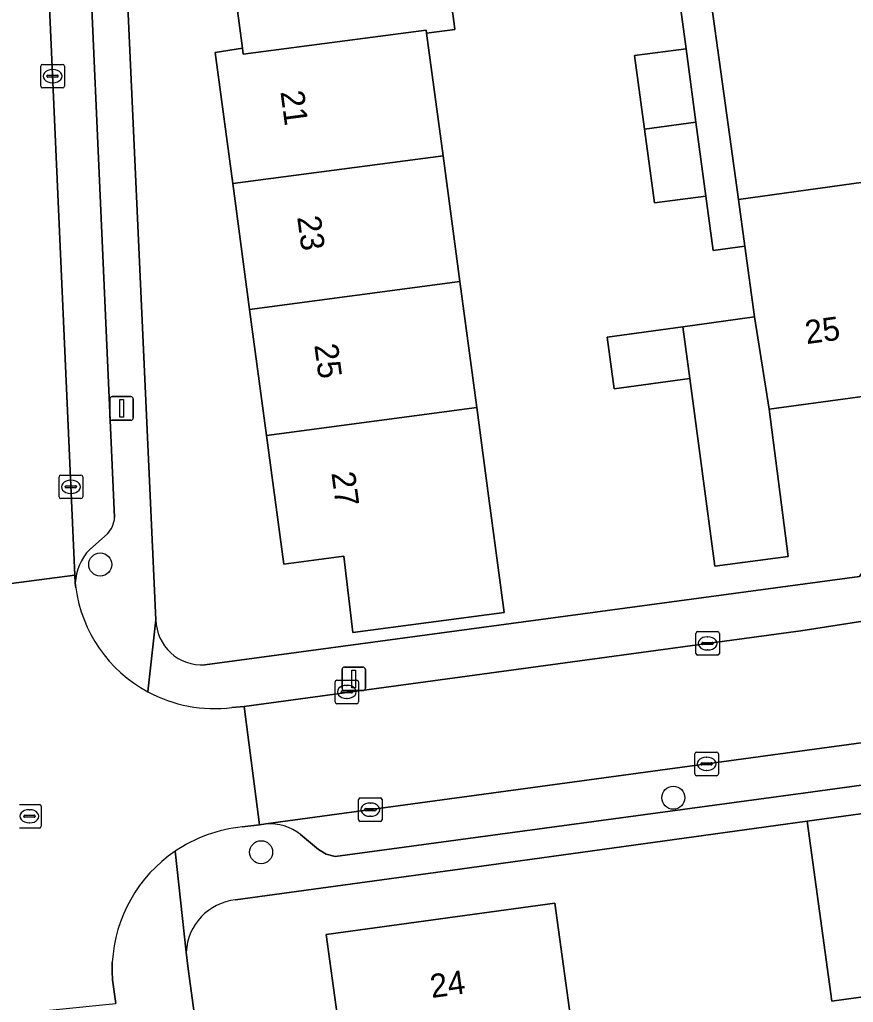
# Model space of a CAD drawing. Extents: x 163426 to 164192, y 380329 to 381641.
# Drawn here: x 163596.37 to 163631.77, y 381093.66 to 381135.4 of the extents above; entities that cross this region are included whole.
import ezdxf

# ---------------------------------------------------------------- set-up
doc = ezdxf.new("R2010")
doc.units = 0
for name, color, linetype in [('IMGEO_Boom', 7, 'Continuous'), ('IMGEO_Erf', 7, 'Continuous'), ('IMGEO_Kolk', 7, 'Continuous'), ('IMGEO_Lichtmast', 7, 'Continuous'), ('IMGEO_Muur', 7, 'Continuous'), ('IMGEO_Pand', 7, 'Continuous'), ('IMGEO_Pand_nummerreeks', 7, 'Continuous'), ('IMGEO_Parkeervlak_open', 7, 'Continuous'), ('IMGEO_Rijbaan_lokaal_open', 7, 'Continuous'), ('IMGEO_Rioolput', 7, 'Continuous'), ('IMGEO_Voetpad_open', 7, 'Continuous')]:
    doc.layers.add(name, color=color, linetype=linetype)

msp = doc.modelspace()

# ---------------------------------------------------------------- linework, layer by layer
at = {"layer": 'IMGEO_Boom'}
for centre in [(163599.793, 381112.255), (163624.129, 381102.349), (163606.627, 381100.037)]:
    msp.add_circle(centre, 0.489, dxfattribs=at)
at = {"layer": 'IMGEO_Erf'}
for points in [[(163600.093, 381155.194), (163602.16, 381109.908)], [(163623.888, 381149.557), (163626.892, 381127.756), (163632.718, 381128.559), (163638.32, 381129.331), (163643.922, 381130.102), (163644.188, 381130.139), (163644.458, 381128.187), (163649.789, 381128.921), (163655.407, 381129.695), (163659.602, 381130.273), (163659.149, 381133.564), (163664.224, 381134.263), (163664.594, 381132.173), (163670.008, 381135.034), (163671.582, 381132.054), (163675.225, 381133.979), (163678.832, 381135.885)], [(163614.109, 381140.491), (163614.832, 381135.109), (163614.849, 381134.983), (163613.651, 381134.822), (163614.35, 381129.607), (163615.065, 381124.274), (163615.782, 381118.923), (163616.284, 381115.177), (163616.94, 381110.22), (163610.52, 381109.37), (163610.131, 381112.614), (163607.584, 381112.274), (163606.853, 381117.738), (163606.138, 381123.088), (163605.422, 381128.439), (163604.708, 381133.782), (163604.678, 381134.006), (163605.829, 381134.18), (163605.155, 381139.279)], [(163633.926, 381119.629), (163628.199, 381118.854), (163629, 381112.59), (163625.89, 381112.18), (163624.827, 381120.158), (163621.616, 381119.716), (163621.315, 381121.907), (163624.535, 381122.351), (163627.579, 381122.771), (163627.165, 381125.774), (163625.817, 381125.589), (163625.507, 381127.905), (163623.323, 381127.613), (163622.904, 381130.746), (163622.487, 381133.867), (163624.671, 381134.159), (163624.072, 381138.639)], [(163604.232, 381107.995), (163632.033, 381111.74), (163633.329, 381113.731), (163663.515, 381117.903), (163665.28, 381116.321), (163676.491, 381117.821)], [(163603.447, 381095.786), (163603.525, 381095.083), (163616.544, 380999.748), (163619.246, 380999.933), (163622.549, 381000.159), (163633.697, 381000.898), (163646.569, 381001.751), (163692.559, 381007.908), (163662.718, 381103.781)], [(163633.937, 381094.131), (163630.858, 381093.711), (163629.816, 381101.354), (163615.061, 381099.322), (163605.544, 381098.011)], [(163610.168, 381090.878), (163609.388, 381096.539), (163619.099, 381097.867), (163619.872, 381092.211)]]:
    msp.add_lwpolyline(points, dxfattribs=at)
for centre, radius, start, end in [((163604.106, 381109.937), 1.946, 180.8591, 273.7106), ((163605.78, 381095.688), 2.335, 95.7988, 177.5939)]:
    msp.add_arc(centre, radius, start, end, dxfattribs=at)
at = {"layer": 'IMGEO_Kolk'}
for p, q in [((163597.27, 381132.57), (163597.27, 381133.422)), ((163597.345, 381133.496), (163598.197, 381133.496)), ((163597.758, 381133.276), (163597.783, 381133.276)), ((163598.271, 381133.422), (163598.271, 381132.57)), ((163597.529, 381132.99), (163597.529, 381133.002)), ((163597.967, 381132.953), (163597.569, 381132.953)), ((163597.572, 381133.039), (163597.97, 381133.039)), ((163598.013, 381133.002), (163598.013, 381132.99)), ((163598.197, 381132.496), (163597.345, 381132.496)), ((163597.781, 381132.716), (163597.756, 381132.716)), ((163598.048, 381115.129), (163598.048, 381115.981)), ((163598.123, 381116.055), (163598.975, 381116.055)), ((163598.536, 381115.835), (163598.561, 381115.835)), ((163599.049, 381115.981), (163599.049, 381115.129)), ((163598.307, 381115.549), (163598.307, 381115.561)), ((163598.745, 381115.512), (163598.347, 381115.512)), ((163598.35, 381115.598), (163598.748, 381115.598)), ((163598.559, 381115.275), (163598.534, 381115.275)), ((163598.791, 381115.561), (163598.791, 381115.549)), ((163598.975, 381115.055), (163598.123, 381115.055)), ((163625.158, 381109.405), (163626.01, 381109.405)), ((163625.083, 381108.479), (163625.083, 381109.331)), ((163625.571, 381109.185), (163625.596, 381109.185)), ((163626.084, 381109.331), (163626.084, 381108.479)), ((163625.342, 381108.899), (163625.342, 381108.911)), ((163625.78, 381108.862), (163625.382, 381108.862)), ((163625.385, 381108.948), (163625.783, 381108.948)), ((163625.594, 381108.625), (163625.569, 381108.625)), ((163625.826, 381108.911), (163625.826, 381108.899)), ((163626.01, 381108.405), (163625.158, 381108.405)), ((163609.839, 381107.343), (163610.691, 381107.343)), ((163609.764, 381106.417), (163609.764, 381107.269)), ((163610.066, 381106.886), (163610.464, 381106.886)), ((163610.252, 381107.123), (163610.277, 381107.123)), ((163610.765, 381107.269), (163610.765, 381106.417)), ((163610.023, 381106.837), (163610.023, 381106.849)), ((163610.461, 381106.8), (163610.063, 381106.8)), ((163610.275, 381106.563), (163610.25, 381106.563)), ((163610.507, 381106.849), (163610.507, 381106.837)), ((163610.691, 381106.343), (163609.839, 381106.343)), ((163625.042, 381103.36), (163625.042, 381104.212)), ((163625.117, 381104.286), (163625.969, 381104.286)), ((163625.53, 381104.066), (163625.555, 381104.066)), ((163626.043, 381104.212), (163626.043, 381103.36)), ((163625.301, 381103.78), (163625.301, 381103.792)), ((163625.739, 381103.743), (163625.341, 381103.743)), ((163625.344, 381103.829), (163625.742, 381103.829)), ((163625.785, 381103.792), (163625.785, 381103.78)), ((163625.969, 381103.286), (163625.117, 381103.286)), ((163625.553, 381103.506), (163625.528, 381103.506)), ((163610.838, 381102.343), (163611.69, 381102.343)), ((163610.763, 381101.417), (163610.763, 381102.269)), ((163611.065, 381101.886), (163611.463, 381101.886)), ((163611.251, 381102.123), (163611.276, 381102.123)), ((163611.764, 381102.269), (163611.764, 381101.417)), ((163611.022, 381101.837), (163611.022, 381101.849)), ((163611.46, 381101.8), (163611.062, 381101.8)), ((163611.274, 381101.563), (163611.249, 381101.563)), ((163611.506, 381101.849), (163611.506, 381101.837)), ((163611.69, 381101.343), (163610.838, 381101.343))]:
    msp.add_line(p, q, dxfattribs=at)
for points in [[(163597.27, 381132.57), (163597.27, 381133.422)], [(163597.345, 381133.496), (163598.197, 381133.496)], [(163598.271, 381133.422), (163598.271, 381132.57)], [(163598.197, 381132.496), (163597.345, 381132.496)], [(163598.048, 381115.129), (163598.048, 381115.981)], [(163598.123, 381116.055), (163598.975, 381116.055)], [(163599.049, 381115.981), (163599.049, 381115.129)], [(163598.975, 381115.055), (163598.123, 381115.055)], [(163625.158, 381109.405), (163626.01, 381109.405)], [(163625.083, 381108.479), (163625.083, 381109.331)], [(163626.084, 381109.331), (163626.084, 381108.479)], [(163626.01, 381108.405), (163625.158, 381108.405)], [(163609.839, 381107.343), (163610.691, 381107.343)], [(163609.764, 381106.417), (163609.764, 381107.269)], [(163610.765, 381107.269), (163610.765, 381106.417)], [(163610.691, 381106.343), (163609.839, 381106.343)], [(163625.042, 381103.36), (163625.042, 381104.212)], [(163625.117, 381104.286), (163625.969, 381104.286)], [(163626.043, 381104.212), (163626.043, 381103.36)], [(163625.969, 381103.286), (163625.117, 381103.286)], [(163610.838, 381102.343), (163611.69, 381102.343)], [(163610.763, 381101.417), (163610.763, 381102.269)], [(163611.764, 381102.269), (163611.764, 381101.417)], [(163611.69, 381101.343), (163610.838, 381101.343)]]:
    msp.add_lwpolyline(points, dxfattribs=at)
for centre, radius, start, end in [((163597.347, 381133.42), 0.0765, 91.552, 178.448), ((163597.347, 381133.42), 0.0765, 91.552, 178.448), ((163598.195, 381133.42), 0.0765, 1.552, 88.448), ((163598.195, 381133.42), 0.0765, 1.552, 88.448), ((163597.569, 381132.999), 0.0403, 85.8775, 175.7526), ((163597.566, 381132.989), 0.0366, 178.938, 274.7102), ((163597.97, 381132.996), 0.043, 264.8664, 352.4533), ((163597.974, 381133.001), 0.0386, 1.7309, 96.639), ((163597.347, 381132.572), 0.0765, 181.552, 268.448), ((163597.347, 381132.572), 0.0765, 181.552, 268.448), ((163598.195, 381132.572), 0.0765, 271.552, 358.448), ((163598.195, 381132.572), 0.0765, 271.552, 358.448), ((163598.125, 381115.979), 0.0765, 91.552, 178.448), ((163598.125, 381115.979), 0.0765, 91.552, 178.448), ((163598.973, 381115.979), 0.0765, 1.552, 88.448), ((163598.973, 381115.979), 0.0765, 1.552, 88.448), ((163598.347, 381115.558), 0.0403, 85.8775, 175.7526), ((163598.344, 381115.548), 0.0366, 178.938, 274.7102), ((163598.748, 381115.555), 0.043, 264.8664, 352.4533), ((163598.752, 381115.56), 0.0386, 1.7309, 96.639), ((163598.125, 381115.131), 0.0765, 181.552, 268.448), ((163598.125, 381115.131), 0.0765, 181.552, 268.448), ((163598.973, 381115.131), 0.0765, 271.552, 358.448), ((163598.973, 381115.131), 0.0765, 271.552, 358.448), ((163625.16, 381109.329), 0.0765, 91.552, 178.448), ((163625.16, 381109.329), 0.0765, 91.552, 178.448), ((163626.008, 381109.329), 0.0765, 1.552, 88.448), ((163626.008, 381109.329), 0.0765, 1.552, 88.448), ((163625.382, 381108.908), 0.0403, 85.8775, 175.7526), ((163625.379, 381108.898), 0.0366, 178.938, 274.7102), ((163625.783, 381108.905), 0.043, 264.8664, 352.4533), ((163625.787, 381108.91), 0.0386, 1.7309, 96.639), ((163625.16, 381108.481), 0.0765, 181.552, 268.448), ((163625.16, 381108.481), 0.0765, 181.552, 268.448), ((163626.008, 381108.481), 0.0765, 271.552, 358.448), ((163626.008, 381108.481), 0.0765, 271.552, 358.448), ((163609.841, 381107.267), 0.0765, 91.552, 178.448), ((163609.841, 381107.267), 0.0765, 91.552, 178.448), ((163610.689, 381107.267), 0.0765, 1.552, 88.448), ((163610.689, 381107.267), 0.0765, 1.552, 88.448), ((163610.063, 381106.846), 0.0403, 85.8775, 175.7526), ((163610.468, 381106.848), 0.0386, 1.7309, 96.639), ((163610.06, 381106.836), 0.0366, 178.938, 274.7102), ((163610.464, 381106.843), 0.043, 264.8664, 352.4533), ((163609.841, 381106.419), 0.0765, 181.552, 268.448), ((163609.841, 381106.419), 0.0765, 181.552, 268.448), ((163610.689, 381106.419), 0.0765, 271.552, 358.448), ((163610.689, 381106.419), 0.0765, 271.552, 358.448), ((163625.119, 381104.21), 0.0765, 91.552, 178.448), ((163625.119, 381104.21), 0.0765, 91.552, 178.448), ((163625.967, 381104.21), 0.0765, 1.552, 88.448), ((163625.967, 381104.21), 0.0765, 1.552, 88.448), ((163625.341, 381103.789), 0.0403, 85.8775, 175.7526), ((163625.338, 381103.779), 0.0366, 178.938, 274.7102), ((163625.742, 381103.786), 0.043, 264.8664, 352.4533), ((163625.746, 381103.791), 0.0386, 1.7309, 96.639), ((163625.119, 381103.362), 0.0765, 181.552, 268.448), ((163625.119, 381103.362), 0.0765, 181.552, 268.448), ((163625.967, 381103.362), 0.0765, 271.552, 358.448), ((163625.967, 381103.362), 0.0765, 271.552, 358.448), ((163610.84, 381102.267), 0.0765, 91.552, 178.448), ((163610.84, 381102.267), 0.0765, 91.552, 178.448), ((163611.688, 381102.267), 0.0765, 1.552, 88.448), ((163611.688, 381102.267), 0.0765, 1.552, 88.448), ((163611.062, 381101.846), 0.0403, 85.8775, 175.7526), ((163611.467, 381101.848), 0.0386, 1.7309, 96.639), ((163611.059, 381101.836), 0.0366, 178.938, 274.7102), ((163611.463, 381101.843), 0.043, 264.8664, 352.4533), ((163610.84, 381101.419), 0.0765, 181.552, 268.448), ((163610.84, 381101.419), 0.0765, 181.552, 268.448), ((163611.688, 381101.419), 0.0765, 271.552, 358.448), ((163611.688, 381101.419), 0.0765, 271.552, 358.448)]:
    msp.add_arc(centre, radius, start, end, dxfattribs=at)
for centre, major_axis, ratio, start_param, end_param in [((163597.757, 381132.996), (-0.387, 0.002), 0.722429, 4.712389, 7.853982), ((163597.782, 381132.996), (-0.39, 0.002), 0.717154, 1.570796, 4.712389), ((163598.535, 381115.555), (-0.387, 0.002), 0.722429, 4.712389, 7.853982), ((163598.56, 381115.555), (-0.39, 0.002), 0.717154, 1.570796, 4.712389), ((163625.57, 381108.905), (-0.387, 0.002), 0.722429, 4.712389, 7.853982), ((163625.595, 381108.905), (-0.39, 0.002), 0.717154, 1.570796, 4.712389), ((163610.251, 381106.843), (-0.387, 0.002), 0.722429, 4.712389, 7.853982), ((163610.276, 381106.843), (-0.39, 0.002), 0.717154, 1.570796, 4.712389), ((163625.529, 381103.786), (-0.387, 0.002), 0.722429, 4.712389, 7.853982), ((163625.554, 381103.786), (-0.39, 0.002), 0.717154, 1.570796, 4.712389), ((163611.25, 381101.843), (-0.387, 0.002), 0.722429, 4.712389, 7.853982), ((163611.275, 381101.843), (-0.39, 0.002), 0.717154, 1.570796, 4.712389)]:
    msp.add_ellipse(centre, major_axis=major_axis, ratio=ratio, start_param=start_param, end_param=end_param, dxfattribs=at)
at = {"layer": 'IMGEO_Lichtmast'}
for p, q in [((163600.208, 381118.484), (163600.208, 381119.284)), ((163600.208, 381119.284), (163600.208, 381118.484)), ((163600.308, 381119.384), (163601.098, 381119.384)), ((163601.098, 381119.384), (163600.308, 381119.384)), ((163601.198, 381119.284), (163601.198, 381118.484)), ((163601.198, 381118.484), (163601.198, 381119.284)), ((163601.098, 381118.384), (163600.308, 381118.384)), ((163600.308, 381118.384), (163601.098, 381118.384)), ((163610.061, 381106.999), (163610.061, 381107.799)), ((163610.061, 381107.799), (163610.061, 381106.999)), ((163610.161, 381107.899), (163610.951, 381107.899)), ((163610.951, 381107.899), (163610.161, 381107.899)), ((163611.051, 381107.799), (163611.051, 381106.999)), ((163611.051, 381106.999), (163611.051, 381107.799)), ((163610.951, 381106.899), (163610.161, 381106.899)), ((163610.161, 381106.899), (163610.951, 381106.899))]:
    msp.add_line(p, q, dxfattribs=at)
for points in [[(163600.628, 381119.259), (163600.778, 381119.259), (163600.778, 381118.509), (163600.628, 381118.509), (163600.628, 381119.259)], [(163610.481, 381107.774), (163610.631, 381107.774), (163610.631, 381107.024), (163610.481, 381107.024), (163610.481, 381107.774)]]:
    msp.add_lwpolyline(points, dxfattribs=at)
for centre, start, end in [((163600.308, 381119.284), 90, 180), ((163600.308, 381119.284), 90, 180), ((163601.098, 381119.284), 0, 90), ((163601.098, 381119.284), 360, 90), ((163600.308, 381118.484), 180, 270), ((163600.308, 381118.484), 180, 270), ((163601.098, 381118.484), 270, 0), ((163601.098, 381118.484), 270, 0), ((163610.161, 381107.799), 90, 180), ((163610.161, 381107.799), 90, 180), ((163610.951, 381107.799), 0, 90), ((163610.951, 381107.799), 360, 90), ((163610.161, 381106.999), 180, 270), ((163610.161, 381106.999), 180, 270), ((163610.951, 381106.999), 270, 0), ((163610.951, 381106.999), 270, 0)]:
    msp.add_arc(centre, 0.1, start, end, dxfattribs=at)
at = {"layer": 'IMGEO_Muur'}
msp.add_lwpolyline([(163629.816, 381101.354), (163615.061, 381099.322)], dxfattribs=at)
at = {"layer": 'IMGEO_Pand'}
for points in [[(163614.109, 381140.491), (163605.155, 381139.279), (163605.829, 381134.18), (163605.862, 381133.933), (163613.634, 381134.952), (163613.651, 381134.822), (163614.849, 381134.983), (163614.832, 381135.109)], [(163613.651, 381134.822), (163613.634, 381134.952), (163605.862, 381133.933), (163605.829, 381134.18), (163604.678, 381134.006), (163604.708, 381133.782), (163605.422, 381128.439), (163614.35, 381129.607)], [(163625.088, 381131.037), (163624.671, 381134.159), (163622.487, 381133.867), (163622.904, 381130.746)], [(163625.088, 381131.037), (163622.904, 381130.746), (163623.323, 381127.613), (163625.507, 381127.905)], [(163605.422, 381128.439), (163606.138, 381123.088), (163615.065, 381124.274), (163614.35, 381129.607)], [(163632.718, 381128.559), (163626.892, 381127.756), (163627.165, 381125.774), (163627.579, 381122.771), (163628.199, 381118.854), (163633.926, 381119.629)], [(163606.853, 381117.738), (163615.782, 381118.923), (163615.065, 381124.274), (163606.138, 381123.088)], [(163624.827, 381120.158), (163625.89, 381112.18), (163629, 381112.59), (163628.199, 381118.854), (163627.579, 381122.771), (163624.535, 381122.351)], [(163624.827, 381120.158), (163624.535, 381122.351), (163621.315, 381121.907), (163621.616, 381119.716)], [(163606.853, 381117.738), (163607.584, 381112.274), (163610.131, 381112.614), (163610.52, 381109.37), (163616.94, 381110.22), (163616.284, 381115.177), (163615.782, 381118.923)], [(163632.895, 381101.774), (163629.816, 381101.354), (163630.858, 381093.711), (163633.937, 381094.131)], [(163619.872, 381092.211), (163619.099, 381097.867), (163609.388, 381096.539), (163610.168, 381090.878)]]:
    msp.add_lwpolyline(points, close=True, dxfattribs=at)
at = {"layer": 'IMGEO_Parkeervlak_open'}
for points in [[(163596.86, 381153.376), (163598.716, 381111.8), (163598.731, 381111.465)], [(163600.402, 381114.253), (163598.77, 381150.815)], [(163599.347, 381112.899), (163600.096, 381113.558)], [(163659.662, 381108.43), (163606.824, 381101.24)], [(163608.303, 381100.787), (163609.06, 381100.144), (163609.389, 381099.954), (163609.77, 381099.849), (163629.639, 381102.547), (163636.344, 381103.458), (163657.229, 381106.294)]]:
    msp.add_lwpolyline(points, dxfattribs=at)
for centre, radius, start, end in [((163599.37, 381114.293), 1.033, 314.6769, 357.7965), ((163601.017, 381111.332), 2.29, 136.8264, 176.68), ((163606.976, 381099.095), 2.15, 51.8885, 94.0531)]:
    msp.add_arc(centre, radius, start, end, dxfattribs=at)
at = {"layer": 'IMGEO_Rijbaan_lokaal_open'}
msp.add_lwpolyline([(163598.716, 381111.8), (163596.86, 381153.376), (163596.642, 381158.415), (163596.621, 381158.876), (163595.485, 381183.247), (163590.415, 381183.013), (163592.286, 381141.024), (163592.307, 381140.495), (163592.516, 381135.597), (163592.542, 381134.977), (163592.553, 381134.732), (163593.588, 381111.538), (163593.619, 381111.13)], close=True, dxfattribs=at)
for points in [[(163676.785, 381115.879), (163673.521, 381115.447), (163669.804, 381114.955), (163667.226, 381114.614), (163663.45, 381114.088), (163632.364, 381109.879), (163629.549, 381109.438), (163625.771, 381108.926), (163605.902, 381106.231), (163606.564, 381101.2), (163606.824, 381101.24), (163659.662, 381108.43)], [(163598.754, 381111.269), (163598.731, 381111.465), (163598.716, 381111.8), (163593.619, 381111.13), (163593.664, 381110.53)], [(163605.902, 381106.231), (163605.38, 381106.184)], [(163605.825, 381101.111), (163606.564, 381101.2), (163605.902, 381106.231)], [(163595.104, 381094.65), (163595.241, 381094.091), (163595.38, 381093.094), (163600.456, 381093.608), (163600.309, 381094.615), (163600.307, 381094.989), (163600.306, 381095.362)]]:
    msp.add_lwpolyline(points, dxfattribs=at)
for centre, radius, start, end in [((163604.635, 381112.074), 5.936, 187.7909, 241.6007), ((163604.638, 381112.083), 5.946, 241.6215, 277.1702), ((163606.424, 381095.006), 6.134, 95.6015, 124.2421), ((163606.426, 381095.013), 6.13, 124.296, 176.7338)]:
    msp.add_arc(centre, radius, start, end, dxfattribs=at)
at = {"layer": 'IMGEO_Rioolput'}
for p, q in [((163596.361, 381102.062), (163597.213, 381102.062)), ((163597.287, 381101.988), (163597.287, 381101.136)), ((163596.545, 381101.556), (163596.545, 381101.568)), ((163596.983, 381101.519), (163596.585, 381101.519)), ((163596.588, 381101.605), (163596.986, 381101.605)), ((163596.774, 381101.842), (163596.799, 381101.842)), ((163597.029, 381101.568), (163597.029, 381101.556)), ((163597.213, 381101.062), (163596.361, 381101.062)), ((163596.797, 381101.282), (163596.772, 381101.282))]:
    msp.add_line(p, q, dxfattribs=at)
for points in [[(163596.361, 381102.062), (163597.213, 381102.062)], [(163597.287, 381101.988), (163597.287, 381101.136)], [(163597.213, 381101.062), (163596.361, 381101.062)]]:
    msp.add_lwpolyline(points, dxfattribs=at)
for centre, radius, start, end in [((163597.211, 381101.986), 0.0765, 1.552, 88.448), ((163597.211, 381101.986), 0.0765, 1.552, 88.448), ((163596.585, 381101.565), 0.0403, 85.8775, 175.7526), ((163596.582, 381101.555), 0.0366, 178.938, 274.7102), ((163596.986, 381101.562), 0.043, 264.8664, 352.4533), ((163596.99, 381101.567), 0.0386, 1.7309, 96.639), ((163597.211, 381101.138), 0.0765, 271.552, 358.448), ((163597.211, 381101.138), 0.0765, 271.552, 358.448)]:
    msp.add_arc(centre, radius, start, end, dxfattribs=at)
for centre, major_axis, ratio, start_param, end_param in [((163596.773, 381101.562), (-0.387, 0.002), 0.722429, 4.712389, 7.853982), ((163596.798, 381101.562), (-0.39, 0.002), 0.717154, 1.570796, 4.712389)]:
    msp.add_ellipse(centre, major_axis=major_axis, ratio=ratio, start_param=start_param, end_param=end_param, dxfattribs=at)
at = {"layer": 'IMGEO_Voetpad_open'}
for points in [[(163601.812, 381106.852), (163602.16, 381109.908), (163600.093, 381155.194)], [(163598.77, 381150.815), (163600.402, 381114.253)], [(163624.072, 381138.639), (163624.671, 381134.159), (163625.088, 381131.037), (163625.507, 381127.905), (163625.817, 381125.589), (163627.165, 381125.774), (163626.892, 381127.756), (163623.888, 381149.557)], [(163676.491, 381117.821), (163665.28, 381116.321), (163663.515, 381117.903), (163633.329, 381113.731), (163632.033, 381111.74), (163604.232, 381107.995)], [(163600.096, 381113.558), (163599.347, 381112.899)], [(163598.731, 381111.465), (163598.754, 381111.269)], [(163602.16, 381109.908), (163601.812, 381106.852)], [(163605.38, 381106.184), (163605.902, 381106.231), (163625.771, 381108.926), (163629.549, 381109.438), (163632.364, 381109.879)], [(163629.816, 381101.354), (163632.895, 381101.774), (163635.974, 381102.194), (163642.822, 381103.109), (163654.299, 381104.673), (163660.157, 381105.447), (163665.188, 381106.7)], [(163657.229, 381106.294), (163636.344, 381103.458), (163629.639, 381102.547), (163609.77, 381099.849), (163609.389, 381099.954), (163609.06, 381100.144), (163608.303, 381100.787)], [(163605.544, 381098.011), (163615.061, 381099.322), (163629.816, 381101.354)], [(163606.824, 381101.24), (163606.564, 381101.2), (163605.825, 381101.111)], [(163619.238, 380968.276), (163619.538, 380971.648), (163617.891, 380991.091), (163617.735, 380991.057), (163617.259, 380994.533), (163617.031, 380996.193), (163616.544, 380999.748), (163603.525, 381095.083), (163603.447, 381095.786), (163602.972, 381100.077)], [(163602.972, 381100.077), (163603.447, 381095.786)], [(163600.306, 381095.362), (163600.307, 381094.989), (163600.309, 381094.615), (163600.456, 381093.608)]]:
    msp.add_lwpolyline(points, dxfattribs=at)
for centre, radius, start, end in [((163599.37, 381114.293), 1.033, 314.6769, 357.7965), ((163601.017, 381111.332), 2.29, 136.8264, 176.68), ((163604.635, 381112.074), 5.936, 187.7909, 241.6007), ((163604.106, 381109.937), 1.946, 180.8591, 273.7106), ((163604.638, 381112.083), 5.946, 241.6215, 277.1702), ((163606.424, 381095.006), 6.134, 95.6015, 124.2421), ((163606.976, 381099.095), 2.15, 51.8885, 94.0531), ((163606.426, 381095.013), 6.13, 124.296, 176.7338), ((163605.78, 381095.688), 2.335, 95.7988, 177.5939)]:
    msp.add_arc(centre, radius, start, end, dxfattribs=at)

# ---------------------------------------------------------------- texts
at = {"layer": 'IMGEO_Pand_nummerreeks'}
for s, rotation, p in [('21', 277.6144, (163607.445, 381132.331)), ('23', 277.6164, (163608.156, 381127.009)), ('25', 7.712, (163629.785, 381121.612)), ('25', 277.6164, (163608.883, 381121.576)), ('27', 277.6164, (163609.609, 381116.143)), ('24', 7.787, (163613.869, 381093.841))]:
    msp.add_text(s, height=1, rotation=rotation, dxfattribs=at).set_placement(p)

doc.saveas('drawing.dxf')
